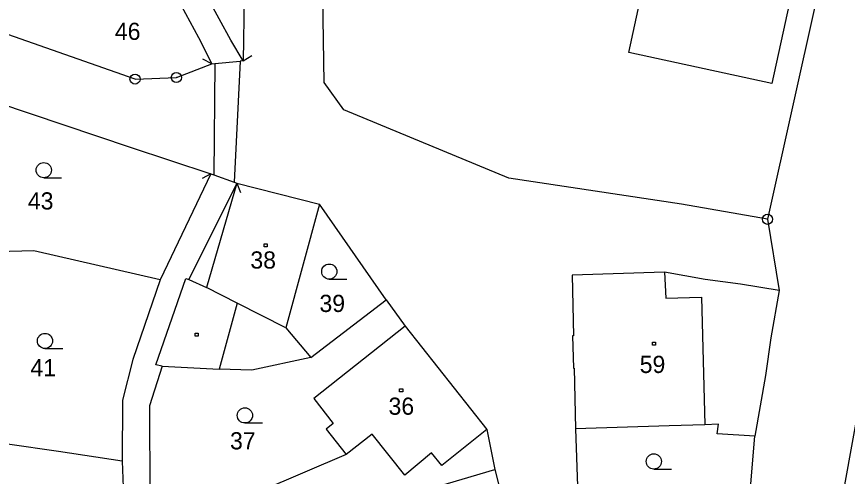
# Model space of a CAD drawing. Extents: x -468021 to -466942, y -1130484 to -1128584.
# Drawn here: x -467306.2 to -467224.2, y -1128951.7 to -1128906.2 of the extents above; entities that cross this region are included whole.
import ezdxf

# ---------------------------------------------------------------- set-up
doc = ezdxf.new("R2010")
doc.units = 0
doc.layers.add('DKM', color=7, linetype='Continuous')

msp = doc.modelspace()

# ---------------------------------------------------------------- linework, layer by layer
at = {"layer": 'DKM'}
for p, q in [((-467283.41, -1128882.56), (-467283.86, -1128910.58)), ((-467275.87, -1128912.72), (-467276.23, -1128887.4)), ((-467225.08, -1128894.64), (-467232.1, -1128926.25)), ((-467285.1, -1128908.55), (-467291.45, -1128896.86)), ((-467292.14, -1128901.17), (-467288.28, -1128908.29)), ((-467294.55, -1128912.39), (-467307.12, -1128907.99)), ((-467288.28, -1128908.29), (-467286.96, -1128910.89)), ((-467283.86, -1128910.58), (-467285.1, -1128908.55)), ((-467283.86, -1128910.58), (-467283.023, -1128910.051)), ((-467290.47, -1128912.24), (-467286.96, -1128910.89)), ((-467286.96, -1128910.89), (-467287.84, -1128910.437)), ((-467286.96, -1128910.89), (-467286.66, -1128910.86)), ((-467286.66, -1128910.86), (-467286.78, -1128921.84)), ((-467286.66, -1128910.86), (-467284.16, -1128910.61)), ((-467284.16, -1128910.61), (-467284.77, -1128922.59)), ((-467283.86, -1128910.58), (-467284.16, -1128910.61)), ((-467316.79, -1128911.78), (-467295.02, -1128919.13)), ((-467294.55, -1128912.39), (-467290.47, -1128912.24)), ((-467273.93, -1128915.44), (-467275.87, -1128912.72)), ((-467257.63, -1128922.17), (-467273.93, -1128915.44)), ((-467295.02, -1128919.13), (-467287.06, -1128921.74)), ((-467303.56, -1128922.14), (-467301.81, -1128922.14)), ((-467287.06, -1128921.74), (-467292.08, -1128932.22)), ((-467287.06, -1128921.74), (-467287.935, -1128922.201)), ((-467287.06, -1128921.74), (-467286.78, -1128921.84)), ((-467286.78, -1128921.84), (-467284.77, -1128922.59)), ((-467240.6, -1128924.74), (-467257.63, -1128922.17)), ((-467284.49, -1128922.69), (-467289.23, -1128932.19)), ((-467284.49, -1128922.69), (-467287.48, -1128932.99)), ((-467284.77, -1128922.59), (-467284.49, -1128922.69)), ((-467284.49, -1128922.69), (-467284.141, -1128923.616)), ((-467284.49, -1128922.69), (-467276.35, -1128924.76)), ((-467276.35, -1128924.76), (-467279.66, -1128936.98)), ((-467269.74, -1128934.22), (-467276.35, -1128924.76)), ((-467232.1, -1128926.25), (-467240.6, -1128924.74)), ((-467232.1, -1128926.25), (-467230.96, -1128933.29)), ((-467281.79, -1128928.68), (-467281.49, -1128928.68)), ((-467281.79, -1128928.98), (-467281.79, -1128928.68)), ((-467281.49, -1128928.68), (-467281.49, -1128928.98)), ((-467304.55, -1128929.37), (-467315.99, -1128929.66)), ((-467292.08, -1128932.22), (-467304.55, -1128929.37)), ((-467281.49, -1128928.98), (-467281.79, -1128928.98)), ((-467292.08, -1128932.22), (-467294.75, -1128940.1)), ((-467292.48, -1128940.63), (-467289.52, -1128932.1)), ((-467289.52, -1128932.1), (-467289.23, -1128932.19)), ((-467289.23, -1128932.19), (-467287.48, -1128932.99)), ((-467275.37, -1128932.17), (-467273.62, -1128932.17)), ((-467242.28, -1128931.46), (-467251.4, -1128931.76)), ((-467251.4, -1128931.76), (-467251.26, -1128937.76)), ((-467242.28, -1128931.46), (-467242.14, -1128934.04)), ((-467238.27, -1128932.2), (-467242.28, -1128931.46)), ((-467234.76, -1128932.65), (-467238.27, -1128932.2)), ((-467284.46, -1128934.53), (-467287.48, -1128932.99)), ((-467230.96, -1128933.29), (-467234.76, -1128932.65)), ((-467230.96, -1128933.29), (-467231.76, -1128937.96)), ((-467284.46, -1128934.53), (-467286.23, -1128941.06)), ((-467279.66, -1128936.98), (-467284.46, -1128934.53)), ((-467277.2, -1128939.9), (-467269.74, -1128934.22)), ((-467269.74, -1128934.22), (-467267.87, -1128936.8)), ((-467242.14, -1128934.04), (-467238.61, -1128933.96)), ((-467238.61, -1128933.96), (-467238.3, -1128946.57)), ((-467279.66, -1128936.98), (-467277.2, -1128939.9)), ((-467267.87, -1128936.8), (-467276.91, -1128943.97)), ((-467267.87, -1128936.8), (-467259.81, -1128947.03)), ((-467288.61, -1128937.51), (-467288.31, -1128937.51)), ((-467288.61, -1128937.81), (-467288.61, -1128937.51)), ((-467288.31, -1128937.81), (-467288.61, -1128937.81)), ((-467288.31, -1128937.51), (-467288.31, -1128937.81)), ((-467251.36, -1128937.76), (-467251.27, -1128940.95)), ((-467251.26, -1128937.76), (-467251.36, -1128937.76)), ((-467231.76, -1128937.96), (-467232.29, -1128941.68)), ((-467243.46, -1128938.4), (-467243.16, -1128938.4)), ((-467243.46, -1128938.7), (-467243.46, -1128938.4)), ((-467243.16, -1128938.7), (-467243.46, -1128938.7)), ((-467243.16, -1128938.4), (-467243.16, -1128938.7)), ((-467303.44, -1128939.02), (-467301.69, -1128939.02)), ((-467294.75, -1128940.1), (-467295.78, -1128944.12)), ((-467277.2, -1128939.9), (-467283, -1128941.16)), ((-467228.08, -1128972.35), (-467222.21, -1128939.94)), ((-467291.88, -1128940.78), (-467293.12, -1128944.68)), ((-467291.88, -1128940.78), (-467292.48, -1128940.63)), ((-467291.88, -1128940.78), (-467286.23, -1128941.06)), ((-467283, -1128941.16), (-467286.23, -1128941.06)), ((-467251.27, -1128940.95), (-467251.19, -1128940.95)), ((-467251.19, -1128940.95), (-467251.05, -1128946.95)), ((-467232.29, -1128941.68), (-467233.35, -1128947.67)), ((-467268.42, -1128943), (-467268.12, -1128943)), ((-467268.42, -1128943.3), (-467268.42, -1128943)), ((-467268.12, -1128943.3), (-467268.42, -1128943.3)), ((-467268.12, -1128943), (-467268.12, -1128943.3)), ((-467295.78, -1128944.12), (-467295.82, -1128950.15)), ((-467276.91, -1128943.97), (-467274.97, -1128946.42)), ((-467293.12, -1128944.68), (-467293.06, -1128955.44)), ((-467283.7, -1128946.38), (-467281.95, -1128946.38)), ((-467274.97, -1128946.42), (-467275.68, -1128946.98)), ((-467275.68, -1128946.98), (-467273.69, -1128949.49)), ((-467241.82, -1128946.66), (-467251.05, -1128946.95)), ((-467251.05, -1128946.95), (-467250.63, -1128960.35)), ((-467238.3, -1128946.57), (-467241.82, -1128946.66)), ((-467236.93, -1128946.51), (-467238.3, -1128946.57)), ((-467237.08, -1128947.46), (-467236.93, -1128946.51)), ((-467271.15, -1128947.47), (-467273.69, -1128949.49)), ((-467267.9, -1128951.54), (-467271.15, -1128947.47)), ((-467259.81, -1128947.03), (-467264.25, -1128950.57)), ((-467259.81, -1128947.03), (-467259.02, -1128950.97)), ((-467233.35, -1128947.67), (-467237.08, -1128947.46)), ((-467234.43, -1128960.4), (-467233.35, -1128947.67)), ((-467302.09, -1128949.21), (-467307.13, -1128948.48)), ((-467295.82, -1128950.15), (-467302.09, -1128949.21)), ((-467265.28, -1128949.34), (-467267.9, -1128951.54)), ((-467264.25, -1128950.57), (-467265.28, -1128949.34)), ((-467295.82, -1128950.15), (-467295.4, -1128960.16)), ((-467273.69, -1128949.49), (-467282.11, -1128953.09)), ((-467280.41, -1128957.27), (-467259.02, -1128950.97)), ((-467259.02, -1128950.97), (-467257.52, -1128956.84)), ((-467243.33, -1128950.93), (-467241.58, -1128950.93))]:
    msp.add_line(p, q, dxfattribs=at)
msp.add_lwpolyline([(-467228.62, -1128893.39), (-467227.48, -1128893.65), (-467231.67, -1128912.84), (-467245.8, -1128909.76), (-467244.6, -1128904.27)], dxfattribs=at)
for centre, radius in [((-467294.55, -1128912.39), 0.5), ((-467294.55, -1128912.39), 0.01), ((-467290.47, -1128912.24), 0.5), ((-467290.47, -1128912.24), 0.01), ((-467303.56, -1128921.39), 0.75), ((-467232.1, -1128926.25), 0.5), ((-467232.1, -1128926.25), 0.01), ((-467275.37, -1128931.42), 0.75), ((-467303.44, -1128938.27), 0.75), ((-467283.7, -1128945.63), 0.75), ((-467243.33, -1128950.18), 0.75)]:
    msp.add_circle(centre, radius, dxfattribs=at)

# ---------------------------------------------------------------- texts
for s, p in [('46', (-467296.54, -1128908.52)), ('43', (-467305.13, -1128925.28)), ('38', (-467283.16, -1128931.12)), ('39', (-467276.34, -1128935.41)), ('41', (-467304.88, -1128941.77)), ('59', (-467244.72, -1128941.44)), ('36', (-467269.52, -1128945.57)), ('37', (-467285.17, -1128948.99))]:
    msp.add_text(s, height=1.7, dxfattribs=at).set_placement(p)

doc.saveas('drawing.dxf')
